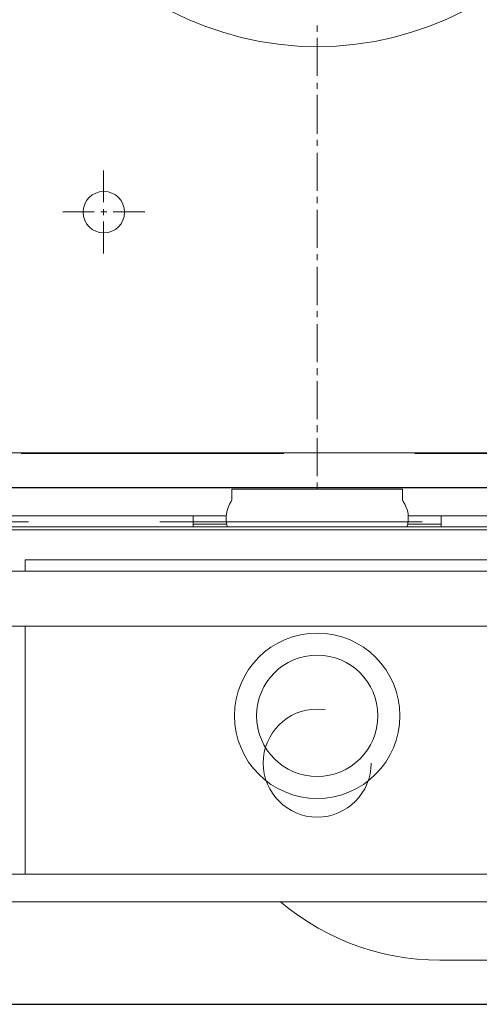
# Model space of a CAD drawing. Header units: millimetres. Extents: x 23192 to 177760, y -399809 to -79279.
# Tile 568 of 656: x 73254 to 73271, y -194640 to -194604. Entities that reach past the tile are written whole.
import ezdxf

# ---------------------------------------------------------------- set-up
doc = ezdxf.new("R2010")
doc.units = ezdxf.units.MM
doc.linetypes.add('HIDDEN2', pattern=[4.7625, 3.175, -1.5875])
doc.layers.get('0').update_dxf_attribs({"lineweight": 0})
for name, color, linetype, lineweight in [('!! 0_ Istn-sciany', 3, 'Continuous', 30), ('!! 2 ZABUDOWA GK-MDF', 54, 'Continuous', 13), ('!! 2_wypos-sanitarne', 240, 'Continuous', 9)]:
    doc.layers.add(name, color=color, linetype=linetype, lineweight=lineweight)
doc.layers.add('!! 2_WYBURZENIA DO REMONTU', color=7, linetype='Continuous', lineweight=0, true_color=0x4d4d4d, plot=False)
doc.layers.add('!!_@ wypos sanit nd', color=7, linetype='Continuous', lineweight=0, plot=False)

# ---------------------------------------------------------------- blocks, each defined once
blk = doc.blocks.new('A$Cff2eaf8b')
for points in [[(-0.18941, 0.08863), (-0.04454, 0.08863), (-0.04035, 0.08853), (-0.03617, 0.08824), (-0.032, 0.08775), (-0.02786, 0.08707), (-0.02376, 0.08619), (-0.0197, 0.08513), (-0.0157, 0.08388), (-0.01176, 0.08244), (-0.00789, 0.08082), (-0.0041, 0.07902), (-0.0004, 0.07705), (0.0032, 0.0749), (0.0067, 0.0726), (0.01009, 0.07012), (0.01337, 0.0675)], [(0.16493, 0.0675), (-0.16477, 0.0675)], [(-0.11847, -0.0325), (-0.11847, 0.0575), (0.11153, 0.0575), (0.11153, -0.0325)], [(0.10602, 0.0575), (0.10602, -0.0325)], [(-0.16, -0.0355), (-0.16, -0.0325), (0.16, -0.0325), (0.16, -0.0355)], [(0.16, -0.0555), (0.157, -0.0525), (0.16, -0.0525), (-0.16, -0.0525), (-0.157, -0.0525), (-0.16, -0.0555)], [(0.10602, -0.0525), (0.10602, -0.05658), (-0.11847, -0.05658)], [(-0.03305, -0.0725), (-0.16, -0.0725), (-0.16, -0.0695)], [(-0.045, -0.0725), (-0.045, -0.0685)], [(-0.045, -0.0695), (-0.03283, -0.0695)], [(0.03283, -0.0695), (0.045, -0.0695)], [(0.16, -0.0695), (0.16, -0.0725), (0.03305, -0.0725)], [(0.045, -0.0685), (0.045, -0.0725)]]:
    blk.add_lwpolyline(points)
blk.add_lwpolyline([(-0.11847, -0.0685), (0.11153, -0.0685), (0.11153, -0.0675), (-0.11847, -0.0675)], close=True)
blk.add_lwpolyline([(-0.04, -0.0685), (-0.03255, -0.0685, 0.236962), (-0.03118, -0.07775, -0.154353), (-0.031, -0.07832), (-0.031, -0.08218), (0.031, -0.08218), (0.031, -0.07832, -0.154353), (0.03118, -0.07775, 0.236962), (0.03255, -0.0685), (0.04, -0.0685)], format="xyb")
for radius in [0.03, 0.022]:
    blk.add_circle((0, 0), radius)
blk = doc.blocks.new('A$C6ce7c513')
at = {"lineweight": 0}
for points in [[(0, 0), (0, -0.00246)], [(-0.17548, -0.00049), (0.17547, -0.00049)], [(0, -0.00469), (0, -0.0185)], [(0, -0.02072), (0, -0.02318)], [(0, -0.0254), (0, -0.03921)], [(0, -0.04143), (0, -0.0439)], [(0, -0.04612), (0, -0.05993)], [(0, -0.0624), (0, -0.06461)], [(0, -0.06683), (0, -0.08064)], [(0, -0.08311), (0, -0.08533)], [(0.07756, -0.08557), (0.07756, -0.09717)], [(0, -0.08755), (0, -0.10136)], [(0.07756, -0.09939), (0.07756, -0.1016)], [(0.06252, -0.10062), (0.07411, -0.10062)], [(0.07633, -0.10062), (0.07855, -0.10062)], [(0.08101, -0.10062), (0.09236, -0.10062)], [(0, -0.10383), (0, -0.10605)], [(0.07756, -0.10408), (0.07756, -0.11567)], [(0, -0.10827), (0, -0.12208)], [(0, -0.12455), (0, -0.12677)], [(0, -0.12898), (0, -0.14304)], [(0, -0.14526), (0, -0.14748)], [(0, -0.14995), (0, -0.16376)], [(0, -0.16598), (0, -0.1682)]]:
    blk.add_lwpolyline(points, dxfattribs=at)
blk.add_circle((0.07744, -0.1005), 0.00752, dxfattribs=at)
blk.add_ellipse((0, -0.32554), major_axis=(0, -0.16499), ratio=0.830338, start_param=0, end_param=6.283185, dxfattribs=at)

msp = doc.modelspace()

# ---------------------------------------------------------------- linework, layer by layer
at = {"layer": '!! 0_ Istn-sciany'}
msp.add_lwpolyline([(73219.42327, -194639.5883), (73521.42327, -194639.5883)], dxfattribs=at)
at = {"layer": '!! 2 ZABUDOWA GK-MDF'}
for points in [[(73219.42327, -194619.5883), (73525.42987, -194619.5883)], [(73219.42327, -194620.8383), (73525.42987, -194620.8383)]]:
    msp.add_lwpolyline(points, dxfattribs=at)
at = {"layer": '!! 2_WYBURZENIA DO REMONTU', "linetype": 'HIDDEN2', "ltscale": 3}
for p, q in [((73278.16341, -194619.60527), (73252.01647, -194619.60527)), ((73245.08994, -194622.0883), (73285.08994, -194622.0883)), ((73285.08994, -194639.5883), (73245.08994, -194639.5883))]:
    msp.add_line(p, q, dxfattribs=at)
msp.add_circle((73265.08994, -194630.8383), 1.95945, dxfattribs=at)
msp.add_lwpolyline([(73219.42327, -194619.5883), (73319.42657, -194619.5883)])

# ---------------------------------------------------------------- block references
at = {"layer": '!! 2_wypos-sanitarne', "xscale": 100, "yscale": 100, "zscale": 100, "rotation": 180}
msp.add_blockref('A$C6ce7c513', (73265.08994, -194620.90426), dxfattribs=at)
at = {"layer": '!!_@ wypos sanit nd', "xscale": 100, "yscale": 100, "zscale": 100, "rotation": 180}
msp.add_blockref('A$Cff2eaf8b', (73265.08994, -194629.12226), dxfattribs=at)

doc.saveas('drawing.dxf')
